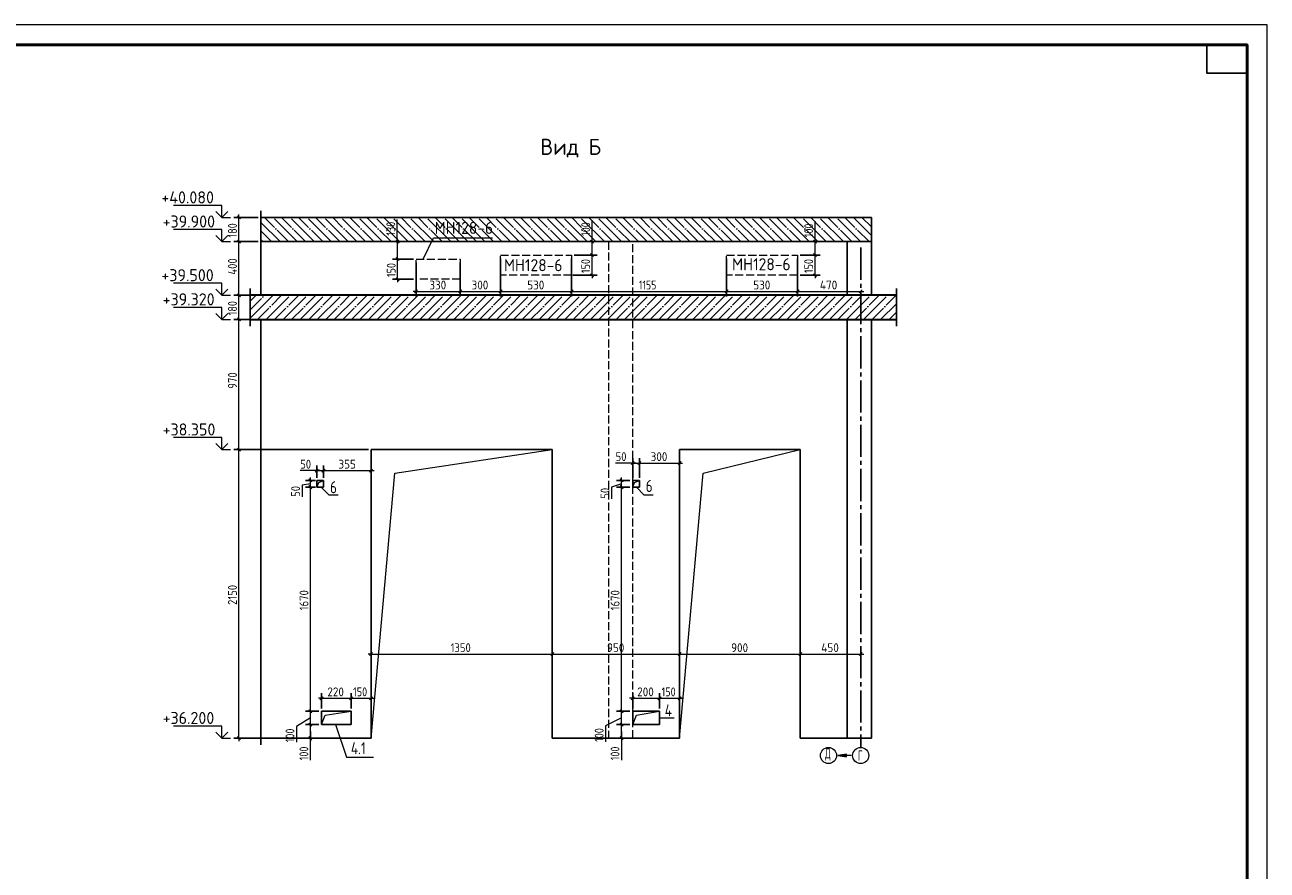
# Model space of a CAD drawing. Header units: millimetres. Extents: x -49773 to 2322955, y -3321 to 58485.
# Tile 378 of 580: x 1417025 to 1447899, y 18286 to 39286. Entities that reach past the tile are written whole.
import ezdxf

# ---------------------------------------------------------------- set-up
doc = ezdxf.new("R2010")
doc.units = ezdxf.units.MM
for name, pattern in [('______11', [500, 400, -50, 0, -50]), ('______2', [270, 200, -70]), ('______5', [1100, 800, -100, 100, -100])]:
    doc.linetypes.add(name, pattern=pattern)
for name, color, linetype, lineweight in [('Standard', 7, 'Continuous', 25), ('Высотная отметки_ общее', 7, 'Continuous', 13), ('Размерная линия_ общее', 7, 'Continuous', 13), ('Стена_ общее', 7, 'Continuous', 35), ('Стена_ Сборный элемент', 7, 'Continuous', 35)]:
    doc.layers.add(name, color=color, linetype=linetype, lineweight=lineweight)
doc.layers.add('Осевая линия_ общее', color=7, linetype='______5', lineweight=13, true_color=0xa0a0a0)
doc.layers.add('Тонкие', color=7, linetype='Continuous')
doc.styles.add('ISOCPEUR', font='txt')

msp = doc.modelspace()

# ---------------------------------------------------------------- hatches: boundary and pattern name
at = {"layer": 'Осевая линия_ общее', "linetype": 'Continuous', "lineweight": 13, "transparency": 33554687}
msp.add_hatch(color=7, dxfattribs=at).paths.add_polyline_path([(1437440.6, 21164.1), (1437230.6, 21134.1), (1437440.6, 21104.1)])

# ---------------------------------------------------------------- linework, layer by layer
at = {"layer": 'Standard', "color": 7, "linetype": 'Continuous', "lineweight": 25, "transparency": 33554687}
for p, q in [((1422889.9, 33734.1), (1422889.9, 34667.4)), ((1422889.9, 32567.4), (1422889.9, 34067.4)), ((1422623.9, 32734.1), (1422623.9, 31800.8)), ((1438683.5, 32734.1), (1438683.5, 31800.8)), ((1422889.9, 21400.8), (1422889.9, 31967.4))]:
    msp.add_line(p, q, dxfattribs=at)
at = {"layer": 'Standard', "color": 253, "linetype": '______5', "lineweight": 13, "true_color": 0xababab, "transparency": 33554687}
for p, q in [((1423366.9, 33900.8), (1422889.9, 34377.8)), ((1423791.2, 33900.8), (1423191.2, 34500.8)), ((1424215.5, 33900.8), (1423615.5, 34500.8)), ((1424639.7, 33900.8), (1424039.7, 34500.8)), ((1425064, 33900.8), (1424464, 34500.8)), ((1425488.3, 33900.8), (1424888.3, 34500.8)), ((1425912.5, 33900.8), (1425312.5, 34500.8)), ((1426336.8, 33900.8), (1425736.8, 34500.8)), ((1426761, 33900.8), (1426161, 34500.8)), ((1427185.3, 33900.8), (1426585.3, 34500.8)), ((1427609.6, 33900.8), (1427009.6, 34500.8)), ((1428033.8, 33900.8), (1427433.8, 34500.8)), ((1428458.1, 33900.8), (1427858.1, 34500.8)), ((1428882.4, 33900.8), (1428282.4, 34500.8)), ((1429306.6, 33900.8), (1428706.6, 34500.8)), ((1429730.9, 33900.8), (1429130.9, 34500.8)), ((1430155.2, 33900.8), (1429555.2, 34500.8)), ((1430579.4, 33900.8), (1429979.4, 34500.8)), ((1431003.7, 33900.8), (1430403.7, 34500.8)), ((1431428, 33900.8), (1430828, 34500.8)), ((1431852.2, 33900.8), (1431252.2, 34500.8)), ((1432276.5, 33900.8), (1431676.5, 34500.8)), ((1432700.7, 33900.8), (1432100.7, 34500.8)), ((1433125, 33900.8), (1432525, 34500.8)), ((1433549.3, 33900.8), (1432949.3, 34500.8)), ((1433973.5, 33900.8), (1433373.5, 34500.8)), ((1434397.8, 33900.8), (1433797.8, 34500.8)), ((1434822.1, 33900.8), (1434222.1, 34500.8)), ((1435246.3, 33900.8), (1434646.3, 34500.8)), ((1435670.6, 33900.8), (1435070.6, 34500.8)), ((1436094.9, 33900.8), (1435494.9, 34500.8)), ((1436519.1, 33900.8), (1435919.1, 34500.8)), ((1436943.4, 33900.8), (1436343.4, 34500.8)), ((1437367.6, 33900.8), (1436767.6, 34500.8)), ((1437791.9, 33900.8), (1437191.9, 34500.8)), ((1438063.9, 34053), (1437616.2, 34500.8)), ((1438063.9, 34477.3), (1438040.4, 34500.8)), ((1422942.7, 33900.8), (1422889.9, 33953.5)), ((1422623.9, 31996.7), (1423194.7, 32567.4)), ((1422623.9, 32420.9), (1422770.4, 32567.4)), ((1423018.9, 31967.4), (1423618.9, 32567.4)), ((1423443.2, 31967.4), (1424043.2, 32567.4)), ((1423867.5, 31967.4), (1424467.5, 32567.4)), ((1424291.7, 31967.4), (1424891.7, 32567.4)), ((1424716, 31967.4), (1425316, 32567.4)), ((1425140.3, 31967.4), (1425740.3, 32567.4)), ((1425564.5, 31967.4), (1426164.5, 32567.4)), ((1425988.8, 31967.4), (1426588.8, 32567.4)), ((1426413.1, 31967.4), (1427013.1, 32567.4)), ((1426837.4, 31967.4), (1427437.4, 32567.4)), ((1427261.6, 31967.4), (1427861.6, 32567.4)), ((1427685.9, 31967.4), (1428285.9, 32567.4)), ((1428110.2, 31967.4), (1428710.2, 32567.4)), ((1428534.4, 31967.4), (1429134.4, 32567.4)), ((1428958.7, 31967.4), (1429558.7, 32567.4)), ((1429383, 31967.4), (1429983, 32567.4)), ((1429807.2, 31967.4), (1430407.2, 32567.4)), ((1430231.5, 31967.4), (1430831.5, 32567.4)), ((1430655.8, 31967.4), (1431255.8, 32567.4)), ((1431080, 31967.4), (1431680, 32567.4)), ((1431504.3, 31967.4), (1432104.3, 32567.4)), ((1431928.6, 31967.4), (1432528.6, 32567.4)), ((1432352.8, 31967.4), (1432952.8, 32567.4)), ((1432777.1, 31967.4), (1433377.1, 32567.4)), ((1433201.4, 31967.4), (1433801.4, 32567.4)), ((1433625.6, 31967.4), (1434225.6, 32567.4)), ((1434049.9, 31967.4), (1434649.9, 32567.4)), ((1434474.2, 31967.4), (1435074.2, 32567.4)), ((1434898.4, 31967.4), (1435498.4, 32567.4)), ((1435322.7, 31967.4), (1435922.7, 32567.4)), ((1435747, 31967.4), (1436347, 32567.4)), ((1436171.2, 31967.4), (1436771.2, 32567.4)), ((1436595.5, 31967.4), (1437195.5, 32567.4)), ((1437019.8, 31967.4), (1437619.8, 32567.4)), ((1437444, 31967.4), (1438044, 32567.4)), ((1437868.3, 31967.4), (1438468.3, 32567.4)), ((1438292.6, 31967.4), (1438683.5, 32358.3))]:
    msp.add_line(p, q, dxfattribs=at)
at = {"layer": 'Standard', "color": 253, "linetype": '______11', "lineweight": 13, "true_color": 0xababab, "transparency": 33554687}
for p, q in [((1423579.1, 33900.8), (1422979.1, 34500.8)), ((1424003.3, 33900.8), (1423403.3, 34500.8)), ((1424427.6, 33900.8), (1423827.6, 34500.8)), ((1424851.9, 33900.8), (1424251.8, 34500.8)), ((1425276.1, 33900.8), (1424676.1, 34500.8)), ((1425700.4, 33900.8), (1425100.4, 34500.8)), ((1426124.7, 33900.8), (1425524.6, 34500.8)), ((1426548.9, 33900.8), (1425948.9, 34500.8)), ((1426973.2, 33900.8), (1426373.2, 34500.8)), ((1427397.4, 33900.8), (1426797.4, 34500.8)), ((1427821.7, 33900.8), (1427221.7, 34500.8)), ((1428246, 33900.8), (1427646, 34500.8)), ((1428670.2, 33900.8), (1428070.2, 34500.8)), ((1429094.5, 33900.8), (1428494.5, 34500.8)), ((1429518.8, 33900.8), (1428918.8, 34500.8)), ((1429943, 33900.8), (1429343, 34500.8)), ((1430367.3, 33900.8), (1429767.3, 34500.8)), ((1430791.5, 33900.8), (1430191.6, 34500.8)), ((1431215.8, 33900.8), (1430615.8, 34500.8)), ((1431640.1, 33900.8), (1431040.1, 34500.8)), ((1432064.3, 33900.8), (1431464.3, 34500.8)), ((1432488.6, 33900.8), (1431888.6, 34500.8)), ((1432912.9, 33900.8), (1432312.9, 34500.8)), ((1433337.1, 33900.8), (1432737.1, 34500.8)), ((1433761.4, 33900.8), (1433161.4, 34500.8)), ((1434185.7, 33900.8), (1433585.7, 34500.8)), ((1434609.9, 33900.8), (1434009.9, 34500.8)), ((1435034.2, 33900.8), (1434434.2, 34500.8)), ((1435458.5, 33900.8), (1434858.5, 34500.8)), ((1435882.7, 33900.8), (1435282.7, 34500.8)), ((1436307, 33900.8), (1435707, 34500.8)), ((1436731.2, 33900.8), (1436131.2, 34500.8)), ((1437155.5, 33900.8), (1436555.5, 34500.8)), ((1437579.8, 33900.8), (1436979.8, 34500.8)), ((1438004, 33900.8), (1437404, 34500.8)), ((1438063.9, 34265.2), (1437828.3, 34500.8)), ((1423154.8, 33900.8), (1422889.9, 34165.6)), ((1422623.9, 32208.8), (1422982.5, 32567.4)), ((1422806.8, 31967.4), (1423406.8, 32567.4)), ((1423231.1, 31967.4), (1423831.1, 32567.4)), ((1423655.4, 31967.4), (1424255.3, 32567.4)), ((1424079.6, 31967.4), (1424679.6, 32567.4)), ((1424503.9, 31967.4), (1425103.9, 32567.4)), ((1424928.2, 31967.4), (1425528.1, 32567.4)), ((1425352.4, 31967.4), (1425952.4, 32567.4)), ((1425776.7, 31967.4), (1426376.7, 32567.4)), ((1426201, 31967.4), (1426800.9, 32567.4)), ((1426625.2, 31967.4), (1427225.2, 32567.4)), ((1427049.5, 31967.4), (1427649.5, 32567.4)), ((1427473.8, 31967.4), (1428073.7, 32567.4)), ((1427898, 31967.4), (1428498, 32567.4)), ((1428322.3, 31967.4), (1428922.3, 32567.4)), ((1428746.6, 31967.4), (1429346.6, 32567.4)), ((1429170.8, 31967.4), (1429770.8, 32567.4)), ((1429595.1, 31967.4), (1430195.1, 32567.4)), ((1430019.4, 31967.4), (1430619.4, 32567.4)), ((1430443.6, 31967.4), (1431043.6, 32567.4)), ((1430867.9, 31967.4), (1431467.9, 32567.4)), ((1431292.2, 31967.4), (1431892.2, 32567.4)), ((1431716.4, 31967.4), (1432316.4, 32567.4)), ((1432140.7, 31967.4), (1432740.7, 32567.4)), ((1432565, 31967.4), (1433165, 32567.4)), ((1432989.2, 31967.4), (1433589.2, 32567.4)), ((1433413.5, 31967.4), (1434013.5, 32567.4)), ((1433837.8, 31967.4), (1434437.8, 32567.4)), ((1434262, 31967.4), (1434862, 32567.4)), ((1434686.3, 31967.4), (1435286.3, 32567.4)), ((1435110.6, 31967.4), (1435710.6, 32567.4)), ((1435534.8, 31967.4), (1436134.8, 32567.4)), ((1435959.1, 31967.4), (1436559.1, 32567.4)), ((1436383.4, 31967.4), (1436983.4, 32567.4)), ((1436807.6, 31967.4), (1437407.6, 32567.4)), ((1437231.9, 31967.4), (1437831.9, 32567.4)), ((1437656.2, 31967.4), (1438256.2, 32567.4)), ((1438080.4, 31967.4), (1438680.4, 32567.4)), ((1438504.7, 31967.4), (1438683.5, 32146.2))]:
    msp.add_line(p, q, dxfattribs=at)
at = {"layer": 'Standard', "color": 7, "linetype": 'Continuous', "lineweight": 35, "transparency": 33554687}
for p, q in [((1438683.5, 32567.4), (1422623.9, 32567.4)), ((1422623.9, 31967.4), (1438683.5, 31967.4))]:
    msp.add_line(p, q, dxfattribs=at)
at = {"layer": 'Standard', "color": 7, "linetype": 'Continuous', "lineweight": 13, "transparency": 33554687}
msp.add_lwpolyline([(1388498.8, -2713.6), (1447898.8, -2713.6), (1447898.8, 39286.4), (1388498.8, 39286.4), (1388498.8, -2713.6)], close=True, dxfattribs=at)
at = {"layer": 'Standard', "color": 7, "linetype": 'Continuous', "lineweight": 50, "transparency": 33554687}
msp.add_lwpolyline([(1390498.8, 38786.4), (1447398.8, 38786.4), (1447398.8, -2213.6), (1390498.8, -2213.6), (1390498.8, 38786.4)], close=True, dxfattribs=at)
at = {"layer": 'Standard', "color": 7, "linetype": 'Continuous', "lineweight": 25, "transparency": 33554687}
msp.add_lwpolyline([(1447398.8, 38786.4), (1447398.8, 38086.4), (1446398.8, 38086.4), (1446398.8, 38786.4), (1447398.8, 38786.4)], close=True, dxfattribs=at)
at = {"layer": 'Standard', "color": 7, "linetype": 'Continuous', "lineweight": 13, "transparency": 33554687}
for points in [[(1426922.4, 33467.4), (1427178.8, 33998.2), (1428645.5, 33998.2)], [(1424280.6, 27800.8), (1424327.7, 27920.3), (1424447.2, 27967.4)], [(1432130.6, 27800.8), (1432177.7, 27920.3), (1432297.2, 27967.4)], [(1424397.2, 21900.8), (1424491.5, 22139.8), (1425130.6, 22234.1)], [(1432130.6, 21900.8), (1432224.9, 22139.8), (1432797.2, 22234.1)]]:
    msp.add_lwpolyline(points, dxfattribs=at)
at = {"layer": 'Высотная отметки_ общее', "color": 7, "linetype": 'Continuous', "lineweight": 13, "transparency": 33554687}
for p, q in [((1421918.6, 34800.8), (1420718.6, 34800.8)), ((1421918.6, 34500.8), (1421768.6, 34650.8)), ((1421918.6, 34500.8), (1421918.6, 34800.8)), ((1421918.6, 34500.8), (1422068.6, 34650.8)), ((1421918.6, 34500.8), (1421918.6, 34500.8)), ((1421918.6, 34500.8), (1421918.6, 34500.8)), ((1421918.6, 34500.8), (1422139.1, 34500.8)), ((1421918.6, 34500.8), (1421918.6, 34500.8)), ((1421918.6, 34500.8), (1421918.6, 34500.8)), ((1421918.6, 34200.8), (1420718.6, 34200.8)), ((1421918.6, 33900.8), (1421768.6, 34050.8)), ((1421918.6, 33900.8), (1421918.6, 34200.8)), ((1421918.6, 33900.8), (1422068.6, 34050.8)), ((1421918.6, 33900.8), (1421918.6, 33900.8)), ((1421918.6, 33900.8), (1421918.6, 33900.8)), ((1421918.6, 33900.8), (1422139.1, 33900.8)), ((1421918.6, 33900.8), (1421918.6, 33900.8)), ((1421918.6, 33900.8), (1421918.6, 33900.8)), ((1421918.6, 32867.4), (1420718.6, 32867.4)), ((1421918.6, 32567.4), (1421918.6, 32867.4)), ((1421918.6, 32567.4), (1421768.6, 32717.4)), ((1421918.6, 32567.4), (1422068.6, 32717.4)), ((1421918.6, 32567.4), (1421918.6, 32567.4)), ((1421918.6, 32567.4), (1421918.6, 32567.4)), ((1421918.6, 32567.4), (1422139.1, 32567.4)), ((1421918.6, 32567.4), (1421918.6, 32567.4)), ((1421918.6, 32567.4), (1421918.6, 32567.4)), ((1421918.6, 32267.4), (1420718.6, 32267.4)), ((1421918.6, 31967.4), (1421768.6, 32117.4)), ((1421918.6, 31967.4), (1421918.6, 32267.4)), ((1421918.6, 31967.4), (1422068.6, 32117.4)), ((1421918.6, 31967.4), (1421918.6, 31967.4)), ((1421918.6, 31967.4), (1421918.6, 31967.4)), ((1421918.6, 31967.4), (1422139.1, 31967.4)), ((1421918.6, 31967.4), (1421918.6, 31967.4)), ((1421918.6, 31967.4), (1421918.6, 31967.4)), ((1421918.6, 29034.1), (1420718.6, 29034.1)), ((1421918.6, 28734.1), (1421918.6, 29034.1)), ((1421918.6, 28734.1), (1421768.6, 28884.1)), ((1421918.6, 28734.1), (1422068.6, 28884.1)), ((1421918.6, 28734.1), (1421918.6, 28734.1)), ((1421918.6, 28734.1), (1421918.6, 28734.1)), ((1421918.6, 28734.1), (1422139.1, 28734.1)), ((1421918.6, 28734.1), (1421918.6, 28734.1)), ((1421918.6, 28734.1), (1421918.6, 28734.1)), ((1421918.6, 21867.4), (1420718.6, 21867.4)), ((1421918.6, 21567.4), (1421768.6, 21717.4)), ((1421918.6, 21567.4), (1421918.6, 21867.4)), ((1421918.6, 21567.4), (1422068.6, 21717.4)), ((1421918.6, 21567.4), (1421918.6, 21567.4)), ((1421918.6, 21567.4), (1421918.6, 21567.4)), ((1421918.6, 21567.4), (1422139.1, 21567.4)), ((1421918.6, 21567.4), (1421918.6, 21567.4)), ((1421918.6, 21567.4), (1421918.6, 21567.4))]:
    msp.add_line(p, q, dxfattribs=at)
at = {"layer": 'Осевая линия_ общее', "color": 253, "linetype": '______5', "lineweight": -3, "true_color": 0xa0a0a0, "transparency": 33554687}
msp.add_line((1437797.2, 33752.4), (1437797.2, 21334.1), dxfattribs=at)
at = {"layer": 'Осевая линия_ общее', "color": 7, "linetype": 'Continuous', "lineweight": 13, "transparency": 33554687}
for p, q in [((1432797.2, 22067.4), (1433163.9, 22067.4)), ((1437440.6, 21164.1), (1437230.6, 21134.1)), ((1437563.9, 21134.1), (1437230.6, 21134.1)), ((1437230.6, 21134.1), (1437230.6, 21134.1)), ((1437230.6, 21134.1), (1437230.6, 21134.1)), ((1437230.6, 21134.1), (1437230.6, 21134.1)), ((1437230.6, 21134.1), (1437440.6, 21104.1)), ((1437440.6, 21104.1), (1437440.6, 21164.1)), ((1437440.6, 21134.1), (1437455.6, 21134.1))]:
    msp.add_line(p, q, dxfattribs=at)
for points in [[(1425630.6, 21567.4), (1426219.8, 28144.8), (1430130.6, 28734.1)], [(1433297.2, 21567.4), (1433886.5, 28144.8), (1436297.2, 28734.1)], [(1424388.2, 27800.8), (1424576.8, 27612.2), (1424810.1, 27612.2)], [(1432221.6, 27800.8), (1432410.1, 27612.2), (1432643.5, 27612.2)], [(1424741.5, 21900.8), (1425019.5, 21094.7), (1425686.2, 21094.7)]]:
    msp.add_lwpolyline(points, dxfattribs=at)
for centre in [(1436997.2, 21134.1), (1437797.2, 21134.1)]:
    msp.add_circle(centre, 200, dxfattribs=at)
at = {"layer": 'Размерная линия_ общее', "color": 253, "linetype": 'Continuous', "lineweight": -3, "true_color": 0xa0a0a0, "transparency": 33554687}
for p, q in [((1422345.1, 34500.8), (1422220.1, 34500.8)), ((1422345.1, 34500.8), (1422470.1, 34500.8)), ((1422345.1, 34500.8), (1422823.3, 34500.8)), ((1422345.1, 33900.8), (1422220.1, 33900.8)), ((1422345.1, 33900.8), (1422470.1, 33900.8)), ((1422345.1, 33900.8), (1422823.3, 33900.8)), ((1426290, 33900.8), (1426165, 33900.8)), ((1426290, 33900.8), (1426415, 33900.8)), ((1426290, 33900.8), (1426367.5, 33900.8)), ((1431121.2, 33900.8), (1430996.2, 33900.8)), ((1431121.2, 33900.8), (1431246.2, 33900.8)), ((1431121.2, 33900.8), (1431244, 33900.8)), ((1436664.5, 33900.8), (1436539.5, 33900.8)), ((1436664.5, 33900.8), (1436789.5, 33900.8)), ((1436664.5, 33900.8), (1436664.5, 33900.8)), ((1426290, 33467.4), (1426165, 33467.4)), ((1426290, 33467.4), (1426415, 33467.4)), ((1426290, 33467.4), (1426680.6, 33467.4)), ((1431121.2, 33567.4), (1430996.2, 33567.4)), ((1431121.2, 33567.4), (1431246.2, 33567.4)), ((1436664.5, 33567.4), (1436539.5, 33567.4)), ((1436664.5, 33567.4), (1436789.5, 33567.4)), ((1431121.2, 33067.4), (1430640.8, 33067.4)), ((1431121.2, 33067.4), (1430996.2, 33067.4)), ((1431121.2, 33067.4), (1431246.2, 33067.4)), ((1436664.5, 33067.4), (1436297.2, 33067.4)), ((1436664.5, 33067.4), (1436539.5, 33067.4)), ((1436664.5, 33067.4), (1436789.5, 33067.4)), ((1426290, 32967.4), (1426165, 32967.4)), ((1426290, 32967.4), (1426415, 32967.4)), ((1426290, 32967.4), (1426680.6, 32967.4)), ((1426747.2, 32662.9), (1426747.2, 32787.9)), ((1427847.2, 32662.9), (1427847.2, 32787.9)), ((1428847.2, 32662.9), (1428847.2, 32787.9)), ((1430613.9, 32662.9), (1430613.9, 32787.9)), ((1434463.9, 32662.9), (1434463.9, 32787.9)), ((1436230.6, 32662.9), (1436230.6, 32787.9)), ((1422345.1, 32567.4), (1422220.1, 32567.4)), ((1422345.1, 32567.4), (1422470.1, 32567.4)), ((1422345.1, 32567.4), (1422823.3, 32567.4)), ((1426747.2, 32662.9), (1426747.2, 32537.8)), ((1427847.2, 32662.9), (1427847.2, 32537.8)), ((1428847.2, 32662.9), (1428847.2, 32537.8)), ((1430613.9, 32662.9), (1430613.9, 32537.8)), ((1434463.9, 32662.9), (1434463.9, 32537.8)), ((1436230.6, 32662.9), (1436230.6, 32537.8)), ((1437797.2, 32662.9), (1437797.2, 32662.9)), ((1437797.2, 32181.4), (1437797.2, 32306.4)), ((1437797.2, 32181.4), (1437797.2, 32056.4)), ((1422345.1, 31967.4), (1422220.1, 31967.4)), ((1422345.1, 31967.4), (1422470.1, 31967.4)), ((1422345.1, 31967.4), (1422823.3, 31967.4)), ((1422345.1, 28734.1), (1422220.1, 28734.1)), ((1422345.1, 28734.1), (1422470.1, 28734.1)), ((1422345.1, 28734.1), (1425563.9, 28734.1)), ((1425630.6, 28211.9), (1425630.6, 28667.4)), ((1432130.6, 28398.5), (1432130.6, 28523.5)), ((1432297.2, 28398.5), (1432297.2, 28523.5)), ((1433297.2, 28398.5), (1433297.2, 28667.4)), ((1433297.2, 28398.5), (1433297.2, 28523.5)), ((1424280.6, 28211.9), (1424280.6, 28336.9)), ((1424280.6, 28211.9), (1424280.6, 28086.9)), ((1424280.6, 28211.9), (1424280.6, 28034.1)), ((1424447.2, 28211.9), (1424447.2, 28336.9)), ((1424447.2, 28211.9), (1424447.2, 28086.9)), ((1424447.2, 28211.9), (1424447.2, 28034.1)), ((1425630.6, 28211.9), (1425630.6, 28336.9)), ((1425630.6, 28211.9), (1425630.6, 28086.9)), ((1432130.6, 28398.5), (1432130.6, 28273.5)), ((1432130.6, 28398.5), (1432130.6, 28034.1)), ((1432297.2, 28398.5), (1432297.2, 28273.5)), ((1432297.2, 28398.5), (1432297.2, 28034.1)), ((1433297.2, 28398.5), (1433297.2, 28273.5)), ((1424121, 27967.4), (1423996, 27967.4)), ((1424121, 27800.8), (1423996, 27800.8)), ((1424121, 27967.4), (1424246, 27967.4)), ((1424121, 27967.4), (1424213.9, 27967.4)), ((1424121, 27800.8), (1424246, 27800.8)), ((1424121, 27800.8), (1424213.9, 27800.8)), ((1431854.4, 27967.4), (1431729.4, 27967.4)), ((1431854.4, 27800.8), (1431729.4, 27800.8)), ((1431854.4, 27967.4), (1431979.4, 27967.4)), ((1431854.4, 27967.4), (1432063.9, 27967.4)), ((1431854.4, 27800.8), (1431979.4, 27800.8)), ((1431854.4, 27800.8), (1432063.9, 27800.8)), ((1425630.6, 23652.3), (1425630.6, 23777.3)), ((1430130.6, 23652.3), (1430130.6, 23777.3)), ((1433297.2, 23652.3), (1433297.2, 23777.3)), ((1436297.2, 23652.3), (1436297.2, 23777.3)), ((1437797.2, 23652.3), (1437797.2, 23777.3)), ((1425630.6, 23652.3), (1425630.6, 23527.3)), ((1425630.6, 23652.3), (1425630.6, 21634.1)), ((1430130.6, 23652.3), (1430130.6, 23527.3)), ((1430130.6, 23652.3), (1430130.6, 21634.1)), ((1433297.2, 23652.3), (1433297.2, 23527.3)), ((1433297.2, 23652.3), (1433297.2, 21634.1)), ((1436297.2, 23652.3), (1436297.2, 23527.3)), ((1436297.2, 23652.3), (1436297.2, 21634.1)), ((1437797.2, 23652.3), (1437797.2, 23527.3)), ((1437797.2, 23652.3), (1437797.2, 23387.6)), ((1424397.2, 22555.7), (1424397.2, 22680.7)), ((1424397.2, 22555.7), (1424397.2, 22430.7)), ((1424397.2, 22555.7), (1424397.2, 22300.8)), ((1425130.6, 22555.7), (1425130.6, 22680.7)), ((1425130.6, 22555.7), (1425130.6, 22430.7)), ((1425130.6, 22555.7), (1425130.6, 22300.8)), ((1425630.6, 22555.7), (1425630.6, 22680.7)), ((1425630.6, 22555.7), (1425630.6, 22430.7)), ((1425630.6, 22555.7), (1425630.6, 21634.1)), ((1432130.6, 22555.7), (1432130.6, 22680.7)), ((1432130.6, 22555.7), (1432130.6, 22430.7)), ((1432130.6, 22555.7), (1432130.6, 22300.8)), ((1432797.2, 22555.7), (1432797.2, 22680.7)), ((1432797.2, 22555.7), (1432797.2, 22430.7)), ((1432797.2, 22555.7), (1432797.2, 22300.8)), ((1433297.2, 22555.7), (1433297.2, 22680.7)), ((1433297.2, 22555.7), (1433297.2, 22430.7)), ((1433297.2, 22555.7), (1433297.2, 21634.1)), ((1424121, 22234.1), (1423996, 22234.1)), ((1424121, 22234.1), (1424246, 22234.1)), ((1424121, 22234.1), (1424330.6, 22234.1)), ((1431854.4, 22234.1), (1431729.4, 22234.1)), ((1431854.4, 22234.1), (1431979.4, 22234.1)), ((1431854.4, 22234.1), (1432063.9, 22234.1)), ((1424121, 21900.8), (1423996, 21900.8)), ((1424121, 21900.8), (1424246, 21900.8)), ((1424121, 21900.8), (1424330.6, 21900.8)), ((1431854.4, 21900.8), (1431729.4, 21900.8)), ((1431854.4, 21900.8), (1431979.4, 21900.8)), ((1431854.4, 21900.8), (1432063.9, 21900.8)), ((1422345.1, 21567.4), (1422220.1, 21567.4)), ((1422345.1, 21567.4), (1422470.1, 21567.4)), ((1422345.1, 21567.4), (1423149.1, 21567.4)), ((1424121, 21567.4), (1423996, 21567.4)), ((1424121, 21567.4), (1424246, 21567.4)), ((1424121, 21567.4), (1424149.6, 21567.4)), ((1431854.4, 21567.4), (1431729.4, 21567.4)), ((1431854.4, 21567.4), (1431979.4, 21567.4)), ((1431854.4, 21567.4), (1431882.9, 21567.4))]:
    msp.add_line(p, q, dxfattribs=at)
at = {"layer": 'Размерная линия_ общее', "color": 7, "linetype": 'Continuous', "lineweight": 25, "transparency": 33554687}
for p, q in [((1422382.6, 34463.3), (1422307.6, 34538.3)), ((1422382.6, 33863.3), (1422307.6, 33938.3)), ((1426327.5, 33863.3), (1426252.5, 33938.3)), ((1431158.7, 33863.3), (1431083.7, 33938.3)), ((1436702, 33863.3), (1436627, 33938.3)), ((1426327.5, 33429.9), (1426252.5, 33504.9)), ((1431158.7, 33529.9), (1431083.7, 33604.9)), ((1436702, 33529.9), (1436627, 33604.9)), ((1431158.7, 33029.9), (1431083.7, 33104.9)), ((1436702, 33029.9), (1436627, 33104.9)), ((1426327.5, 32929.9), (1426252.5, 33004.9)), ((1422382.6, 32529.9), (1422307.6, 32604.9)), ((1426709.7, 32625.4), (1426784.7, 32700.4)), ((1427809.7, 32625.4), (1427884.7, 32700.4)), ((1428809.7, 32625.4), (1428884.7, 32700.4)), ((1430576.4, 32625.4), (1430651.4, 32700.4)), ((1434426.4, 32625.4), (1434501.4, 32700.4)), ((1436193.1, 32625.4), (1436268.1, 32700.4)), ((1437759.7, 32625.4), (1437834.7, 32700.4)), ((1422382.6, 31929.9), (1422307.6, 32004.9)), ((1422382.6, 28696.6), (1422307.6, 28771.6)), ((1432093.1, 28361), (1432168.1, 28436)), ((1432259.7, 28361), (1432334.7, 28436)), ((1433259.7, 28361), (1433334.7, 28436)), ((1424243.1, 28174.4), (1424318.1, 28249.4)), ((1424409.7, 28174.4), (1424484.7, 28249.4)), ((1425593.1, 28174.4), (1425668.1, 28249.4)), ((1424158.5, 27929.9), (1424083.5, 28004.9)), ((1424158.5, 27763.3), (1424083.5, 27838.3)), ((1431891.9, 27929.9), (1431816.9, 28004.9)), ((1431891.9, 27763.3), (1431816.9, 27838.3)), ((1425593.1, 23614.8), (1425668.1, 23689.8)), ((1430093.1, 23614.8), (1430168.1, 23689.8)), ((1433259.7, 23614.8), (1433334.7, 23689.8)), ((1436259.7, 23614.8), (1436334.7, 23689.8)), ((1437759.7, 23614.8), (1437834.7, 23689.8)), ((1424359.7, 22518.2), (1424434.7, 22593.2)), ((1425093.1, 22518.2), (1425168.1, 22593.2)), ((1425593.1, 22518.2), (1425668.1, 22593.2)), ((1432093.1, 22518.2), (1432168.1, 22593.2)), ((1432759.7, 22518.2), (1432834.7, 22593.2)), ((1433259.7, 22518.2), (1433334.7, 22593.2)), ((1424158.5, 22196.6), (1424083.5, 22271.6)), ((1431891.9, 22196.6), (1431816.9, 22271.6)), ((1424158.5, 21863.3), (1424083.5, 21938.3)), ((1431891.9, 21863.3), (1431816.9, 21938.3)), ((1422382.6, 21529.9), (1422307.6, 21604.9)), ((1424158.5, 21529.9), (1424083.5, 21604.9)), ((1431891.9, 21529.9), (1431816.9, 21604.9))]:
    msp.add_line(p, q, dxfattribs=at)
at = {"layer": 'Размерная линия_ общее', "color": 7, "linetype": 'Continuous', "lineweight": 13, "transparency": 33554687}
for p, q in [((1422345.1, 34500.8), (1422345.1, 34575.8)), ((1422345.1, 33900.8), (1422345.1, 34500.8)), ((1426279.4, 34050.6), (1426279.4, 34446.6)), ((1431121.6, 34041.9), (1431121.6, 34437.9)), ((1436666, 34009.4), (1436666, 34405.4)), ((1426290, 33684.1), (1426279.4, 34050.6)), ((1426290, 33900.8), (1426290, 33975.8)), ((1431121.2, 33734.1), (1431121.6, 34041.9)), ((1431121.2, 33900.8), (1431121.2, 33975.8)), ((1436664.5, 33734.1), (1436666, 34009.4)), ((1436664.5, 33900.8), (1436664.5, 33975.8)), ((1422345.1, 28734.1), (1422345.1, 33900.8)), ((1426290, 33467.4), (1426290, 33900.8)), ((1431121.2, 33567.4), (1431121.2, 33900.8)), ((1436664.5, 33567.4), (1436664.5, 33900.8)), ((1426290, 32967.4), (1426290, 33467.4)), ((1431121.2, 33067.4), (1431121.2, 33567.4)), ((1436664.5, 33067.4), (1436664.5, 33567.4)), ((1431121.2, 33067.4), (1431121.2, 32992.4)), ((1436664.5, 33067.4), (1436664.5, 32992.4)), ((1426290, 32967.4), (1426290, 32892.4)), ((1422345.1, 32567.4), (1422345.1, 32642.4)), ((1422345.1, 31967.4), (1422345.1, 32567.4)), ((1426747.2, 32662.9), (1426672.2, 32662.9)), ((1426747.2, 32662.9), (1427847.2, 32662.9)), ((1427847.2, 32662.9), (1428847.2, 32662.9)), ((1428847.2, 32662.9), (1430613.9, 32662.9)), ((1430613.9, 32662.9), (1434463.9, 32662.9)), ((1434463.9, 32662.9), (1436230.6, 32662.9)), ((1436230.6, 32662.9), (1437797.2, 32662.9)), ((1437797.2, 32662.9), (1437872.2, 32662.9)), ((1422345.1, 21567.4), (1422345.1, 28734.1)), ((1424153.5, 28211.9), (1423867.5, 28211.9)), ((1424363.9, 28211.9), (1424153.5, 28211.9)), ((1424280.6, 28211.9), (1424205.6, 28211.9)), ((1424280.6, 28211.9), (1424447.2, 28211.9)), ((1424447.2, 28211.9), (1425630.6, 28211.9)), ((1425630.6, 28211.9), (1425705.6, 28211.9)), ((1431992.7, 28398.6), (1431706.7, 28398.6)), ((1432213.9, 28398.5), (1431992.7, 28398.6)), ((1432130.6, 28398.5), (1432055.6, 28398.5)), ((1432130.6, 28398.5), (1432297.2, 28398.5)), ((1432297.2, 28398.5), (1433297.2, 28398.5)), ((1433297.2, 28398.5), (1433372.2, 28398.5)), ((1424121, 27884.1), (1423913.3, 27846.7)), ((1423913.3, 27846.7), (1423913.3, 27560.7)), ((1424121, 27967.4), (1424121, 28042.4)), ((1424121, 27800.8), (1424121, 27967.4)), ((1424121, 22234.1), (1424121, 27800.8)), ((1431854.4, 27884.1), (1431604.4, 27800.2)), ((1431604.4, 27800.2), (1431604.4, 27514.2)), ((1431854.4, 27967.4), (1431854.4, 28042.4)), ((1431854.4, 27800.8), (1431854.4, 27967.4)), ((1431854.4, 22234.1), (1431854.4, 27800.8)), ((1425630.6, 23652.3), (1425555.6, 23652.3)), ((1425630.6, 23652.3), (1430130.6, 23652.3)), ((1430130.6, 23652.3), (1433297.2, 23652.3)), ((1433297.2, 23652.3), (1436297.2, 23652.3)), ((1436297.2, 23652.3), (1437797.2, 23652.3)), ((1437797.2, 23652.3), (1437872.2, 23652.3)), ((1424397.2, 22555.7), (1424322.2, 22555.7)), ((1424397.2, 22555.7), (1425130.6, 22555.7)), ((1425130.6, 22555.7), (1425630.6, 22555.7)), ((1425630.6, 22555.7), (1425705.6, 22555.7)), ((1432130.6, 22555.7), (1432055.6, 22555.7)), ((1432130.6, 22555.7), (1432797.2, 22555.7)), ((1432797.2, 22555.7), (1433297.2, 22555.7)), ((1433297.2, 22555.7), (1433372.2, 22555.7)), ((1424121, 21900.8), (1424121, 22234.1)), ((1431854.4, 21900.8), (1431854.4, 22234.1)), ((1424121, 22067.4), (1423773.6, 21857.8)), ((1431854.4, 22067.4), (1431457.9, 21868.5)), ((1423773.6, 21857.8), (1423773.6, 21461.8)), ((1424121, 21734.1), (1424119.3, 21410.9)), ((1424121, 21567.4), (1424121, 21900.8)), ((1431457.9, 21868.5), (1431457.9, 21472.5)), ((1431854.4, 21734.1), (1431852.6, 21410.9)), ((1431854.4, 21567.4), (1431854.4, 21900.8)), ((1422345.1, 21567.4), (1422345.1, 21492.4)), ((1424119.3, 21410.9), (1424119.3, 21014.9)), ((1424121, 21567.4), (1424121, 21492.4)), ((1431852.6, 21410.9), (1431852.6, 21014.9)), ((1431854.4, 21567.4), (1431854.4, 21492.4))]:
    msp.add_line(p, q, dxfattribs=at)
at = {"layer": 'Размерная линия_ общее', "color": 253, "linetype": 'Continuous', "lineweight": -3, "true_color": 0xa0a0a0, "transparency": 33554687}
for points in [[(1426747.2, 32662.9), (1426747.2, 32983.4), (1426747.2, 32983.4), (1426747.2, 33382.2)], [(1427847.2, 32662.9), (1427847.2, 32679.9), (1427847.2, 32679.9), (1427847.2, 32679.9), (1427847.2, 32679.9), (1427847.2, 32679.9), (1427847.2, 32679.9), (1427847.2, 32679.9), (1427847.2, 32679.9), (1427847.2, 32679.9), (1427847.2, 32679.9), (1427847.2, 33382.2)], [(1428847.2, 32662.9), (1428847.2, 32679.9), (1428847.2, 32679.9), (1428847.2, 32679.9), (1428847.2, 32679.9), (1428847.2, 32679.9), (1428847.2, 32679.9), (1428847.2, 32679.9), (1428847.2, 32679.9), (1428847.2, 33482.2)], [(1430613.9, 32662.9), (1430613.9, 32679.9), (1430613.9, 32679.9), (1430613.9, 32679.9), (1430613.9, 32679.9), (1430613.9, 32679.9), (1430613.9, 32679.9), (1430613.9, 33482.2)], [(1431121.2, 33567.4), (1431104.4, 33567.4), (1431104.4, 33567.4), (1430680.6, 33567.4)], [(1434463.9, 32662.9), (1434463.9, 32679.9), (1434463.9, 32679.9), (1434463.9, 32679.9), (1434463.9, 32679.9), (1434463.9, 33482.2)], [(1436230.6, 32662.9), (1436230.6, 32679.9), (1436230.6, 32679.9), (1436230.6, 33482.2)], [(1436664.5, 33567.4), (1436648.3, 33567.4), (1436648.3, 33567.4), (1436297.2, 33567.4)]]:
    msp.add_lwpolyline(points, dxfattribs=at)
at = {"layer": 'Стена_ общее', "color": 253, "linetype": '______2', "lineweight": 18, "true_color": 0xababab, "transparency": 33554687}
for p, q in [((1431530.6, 33900.8), (1431530.6, 21567.4)), ((1432130.6, 27967.4), (1432130.6, 33900.8)), ((1432130.6, 27967.4), (1432130.6, 33900.8)), ((1432130.6, 27967.4), (1432130.6, 33900.8)), ((1432130.6, 22234.1), (1432130.6, 27800.8)), ((1432130.6, 22234.1), (1432130.6, 27800.8)), ((1432130.6, 22234.1), (1432130.6, 27800.8)), ((1432130.6, 21567.4), (1432130.6, 21900.8)), ((1432130.6, 21567.4), (1432130.6, 21900.8)), ((1432130.6, 21567.4), (1432130.6, 21900.8))]:
    msp.add_line(p, q, dxfattribs=at)
at = {"layer": 'Стена_ общее', "color": 7, "linetype": 'Continuous', "lineweight": 25, "transparency": 33554687}
for p, q in [((1437463.9, 33900.8), (1432130.6, 33900.8)), ((1437463.9, 33900.8), (1437463.9, 32567.4)), ((1437463.9, 33900.8), (1438063.9, 33900.8)), ((1437463.9, 32567.4), (1437463.9, 33900.8)), ((1438063.9, 32567.4), (1438063.9, 33900.8)), ((1437463.9, 31967.4), (1437463.9, 21567.4)), ((1437463.9, 21567.4), (1437463.9, 31967.4)), ((1438063.9, 21567.4), (1438063.9, 31967.4)), ((1425630.6, 21567.4), (1425630.6, 28734.1)), ((1425630.6, 28734.1), (1430130.6, 28734.1)), ((1430130.6, 28734.1), (1430130.6, 21567.4)), ((1433297.2, 28734.1), (1433297.2, 21567.4)), ((1436297.2, 28734.1), (1433297.2, 28734.1)), ((1436297.2, 28734.1), (1436297.2, 21567.4)), ((1424280.6, 27800.8), (1424280.6, 27967.4)), ((1424280.6, 27967.4), (1424447.2, 27967.4)), ((1424447.2, 27800.8), (1424280.6, 27800.8)), ((1424447.2, 27967.4), (1424447.2, 27800.8)), ((1432130.6, 27967.4), (1432297.2, 27967.4)), ((1432130.6, 27967.4), (1432130.6, 27800.8)), ((1432297.2, 27800.8), (1432130.6, 27800.8)), ((1432297.2, 27800.8), (1432297.2, 27967.4)), ((1424397.2, 21900.8), (1424397.2, 22234.1)), ((1424397.2, 22234.1), (1425130.6, 22234.1)), ((1425130.6, 22234.1), (1425130.6, 21900.8)), ((1432130.6, 22234.1), (1432797.2, 22234.1)), ((1432130.6, 22234.1), (1432130.6, 21900.8)), ((1432797.2, 21900.8), (1432797.2, 22234.1)), ((1425130.6, 21900.8), (1424397.2, 21900.8)), ((1432797.2, 21900.8), (1432130.6, 21900.8)), ((1422889.9, 21567.4), (1425630.6, 21567.4)), ((1432130.6, 21567.4), (1430130.6, 21567.4)), ((1432130.6, 21567.4), (1433297.2, 21567.4)), ((1436297.2, 21567.4), (1437463.9, 21567.4)), ((1438063.9, 21567.4), (1437463.9, 21567.4))]:
    msp.add_line(p, q, dxfattribs=at)
at = {"layer": 'Стена_ Сборный элемент', "color": 253, "linetype": '______2', "lineweight": 18, "true_color": 0xababab, "transparency": 33554687}
for p, q in [((1426747.2, 32967.4), (1426747.2, 33467.4)), ((1426747.2, 33467.4), (1427847.2, 33467.4)), ((1427847.2, 33467.4), (1427847.2, 32967.4)), ((1428847.2, 33067.4), (1428847.2, 33567.4)), ((1428847.2, 33567.4), (1430613.9, 33567.4)), ((1430613.9, 33567.4), (1430613.9, 33067.4)), ((1434463.9, 33067.4), (1434463.9, 33567.4)), ((1434463.9, 33567.4), (1436230.6, 33567.4)), ((1436230.6, 33567.4), (1436230.6, 33067.4)), ((1430613.9, 33067.4), (1428847.2, 33067.4)), ((1436230.6, 33067.4), (1434463.9, 33067.4)), ((1427847.2, 32967.4), (1426747.2, 32967.4))]:
    msp.add_line(p, q, dxfattribs=at)
at = {"layer": 'Тонкие', "linetype": 'Continuous', "transparency": 33554687}
for p, q in [((1438063.9, 34500.8), (1422889.9, 34500.8)), ((1438063.9, 33900.8), (1438063.9, 34500.8)), ((1422889.9, 33900.8), (1432130.6, 33900.8)), ((1422889.9, 33900.8), (1438063.9, 33900.8))]:
    msp.add_line(p, q, dxfattribs=at)

# ---------------------------------------------------------------- texts
at = {"layer": 'Standard', "color": 7, "linetype": 'Continuous', "lineweight": 35, "transparency": 33554687, "insert": (1429833.8, 35992.4), "char_height": 400, "width": 1628.71, "attachment_point": 7, "style": 'ISOCPEUR'}
msp.add_mtext('\\W0.95;Вид Б', dxfattribs=at)
at = {"layer": 'Standard', "color": 7, "linetype": 'Continuous', "lineweight": 25, "transparency": 33554687, "attachment_point": 7, "style": 'ISOCPEUR'}
for s, insert, char_height, width in [('\\W0.93;МН128-6', (1427207.6, 34093), 300, 1637.975), ('\\W0.93;МН128-6', (1428931, 33166), 300, 1637.975), ('\\W0.93;МН128-6', (1434600.3, 33188.6), 300, 1637.975), ('\\W0.78;6', (1424610.3, 27649.1), 300, 326.407), ('\\W0.78;6', (1432456.3, 27681.2), 300, 326.416), ('\\W0.80;4', (1432927.4, 22105.1), 300, 359.83), ('\\W0.80;4.1', (1425128.2, 21165.9), 300, 599.716), ('\\W0.65;Д', (1436907.2, 21009.1), 250, 261.772), ('\\W0.62;Г', (1437727.2, 21009.1), 250, 217.601)]:
    msp.add_mtext(s, dxfattribs=dict(at, insert=insert, char_height=char_height, width=width))
at = {"layer": 'Высотная отметки_ общее', "color": 7, "linetype": 'Continuous', "lineweight": 25, "transparency": 33554687, "char_height": 300, "attachment_point": 7, "style": 'ISOCPEUR'}
for s, insert, width in [('\\W0.96;+40.080', (1420418.6, 34850.8), 1522.583), ('\\W0.96;+39.900', (1420448.6, 34250.8), 1492.388), ('{\\W0.9600;+39.500}', (1420418.6, 32917.4), 1522.583), ('{\\W0.9600;+39.320}', (1420448.6, 32317.4), 1492.388), ('\\W0.96;+38.350', (1420448.6, 29084.1), 1492.388), ('\\W0.96;+36.200', (1420448.6, 21917.4), 1492.388)]:
    msp.add_mtext(s, dxfattribs=dict(at, insert=insert, width=width))
at = {"layer": 'Размерная линия_ общее', "color": 7, "linetype": 'Continuous', "lineweight": 25, "transparency": 33554687, "char_height": 220, "attachment_point": 7, "rotation": 90, "style": 'ISOCPEUR'}
for s, insert, width in [('\\W0.83;180', (1422295.1, 34002.8), 508.571), ('\\W0.83;130', (1426229.4, 34050.6), 508.571), ('\\W0.83;100', (1431071.6, 34041.9), 508.571), ('\\W0.83;100', (1436616, 34009.4), 508.571), ('{\\W0.8700;400}', (1422295.1, 33080), 666.917), ('\\W0.83;150', (1426240, 33019.4), 508.571), ('\\W0.83;150', (1431071.2, 33119.4), 508.571), ('\\W0.83;150', (1436614.5, 33119.4), 508.571), ('\\W0.83;180', (1422295.1, 32069.4), 508.571), ('{\\W0.8700;970}', (1422295.1, 30247.6), 666.917), ('\\W0.87;50', (1423863.3, 27560.7), 403.932), ('\\W0.87;50', (1431554.4, 27514.2), 403.94), ('\\W0.87;2150', (1422295.1, 24875.8), 666.91), ('\\W0.87;1670', (1424071, 24742.4), 666.917), ('\\W0.87;1670', (1431804.4, 24742.4), 666.917), ('\\W0.83;100', (1423723.5, 21461.8), 508.579), ('\\W0.83;100', (1431407.9, 21472.5), 508.571), ('\\W0.83;100', (1424069.3, 21014.9), 508.571), ('\\W0.83;100', (1431802.6, 21014.9), 508.571)]:
    msp.add_mtext(s, dxfattribs=dict(at, insert=insert, width=width))
at = {"layer": 'Размерная линия_ общее', "color": 7, "linetype": 'Continuous', "lineweight": 25, "transparency": 33554687, "char_height": 220, "attachment_point": 7, "style": 'ISOCPEUR'}
for s, insert, width in [('\\W0.91;330', (1427077.2, 32712.9), 561.988), ('\\W0.91;300', (1428127.2, 32712.9), 561.988), ('\\W0.91;530', (1429510.6, 32712.9), 561.981), ('\\W0.80;1155', (1432285.9, 32712.9), 615.719), ('\\W0.91;530', (1435127.2, 32712.9), 561.981), ('\\W0.92;470', (1436782.9, 32712.9), 584.438), ('\\W0.87;50', (1423867.5, 28261.9), 403.932), ('\\W0.91;355', (1424818.9, 28261.9), 561.988), ('\\W0.87;50', (1431706.7, 28448.6), 403.924), ('\\W0.91;300', (1432577.2, 28448.5), 561.988), ('\\W0.87;1350', (1427605.6, 23702.3), 666.903), ('\\W0.91;950', (1431493.9, 23702.3), 561.988), ('\\W0.91;900', (1434577.2, 23702.3), 561.988), ('\\W0.92;450', (1436816.2, 23702.3), 584.438), ('\\W0.91;220', (1424543.9, 22605.7), 561.981), ('\\W0.83;150', (1425182.6, 22605.7), 508.571), ('\\W0.91;200', (1432243.9, 22605.7), 561.981), ('\\W0.83;150', (1432849.2, 22605.7), 508.571)]:
    msp.add_mtext(s, dxfattribs=dict(at, insert=insert, width=width))

doc.saveas('drawing.dxf')
